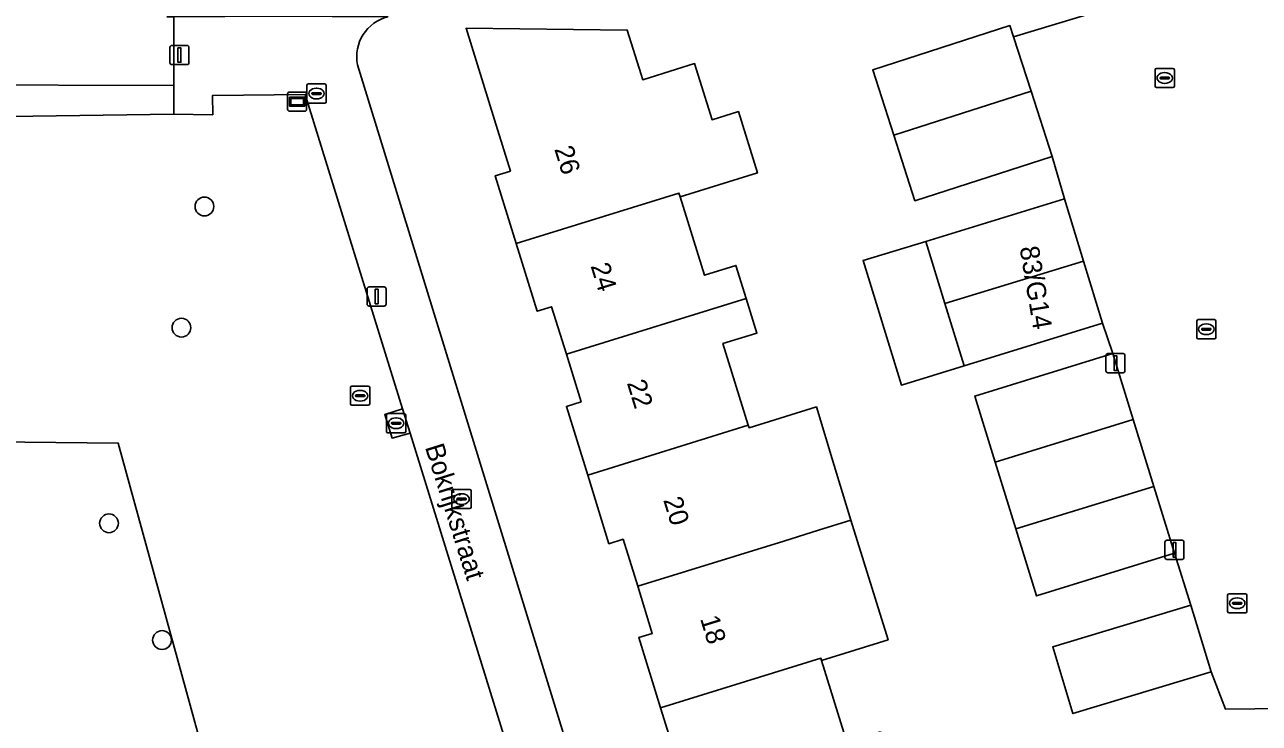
# Model space of a CAD drawing. Extents: x 160732 to 162107, y 387428 to 388479.
# Drawn here: x 161055.3 to 161119.6, y 388260.4 to 388296.9 of the extents above; entities that cross this region are included whole.
import ezdxf

# ---------------------------------------------------------------- set-up
doc = ezdxf.new("R2010")
doc.units = 0
for name, color, linetype in [('IMGEO_Boom', 7, 'Continuous'), ('IMGEO_Brandkraan', 7, 'Continuous'), ('IMGEO_Erf', 7, 'Continuous'), ('IMGEO_Groenvoorziening', 7, 'Continuous'), ('IMGEO_Kolk', 7, 'Continuous'), ('IMGEO_Lichtmast', 7, 'Continuous'), ('IMGEO_Loofbos', 7, 'Continuous'), ('IMGEO_Openbare_ruimte_label', 7, 'Continuous'), ('IMGEO_Pand', 7, 'Continuous'), ('IMGEO_Pand_nummerreeks', 7, 'Continuous'), ('IMGEO_Rijbaan_lokaal_open', 7, 'Continuous'), ('IMGEO_Rioolput', 7, 'Continuous'), ('IMGEO_Straatnaambord', 7, 'Continuous'), ('IMGEO_Voetpad_open', 7, 'Continuous')]:
    doc.layers.add(name, color=color, linetype=linetype)

msp = doc.modelspace()

# ---------------------------------------------------------------- linework, layer by layer
at = {"layer": 'IMGEO_Boom'}
for centre in [(161064.623, 388287.382), (161063.426, 388281.064), (161059.651, 388270.863), (161062.415, 388264.776)]:
    msp.add_circle(centre, 0.489, dxfattribs=at)
at = {"layer": 'IMGEO_Brandkraan'}
for p, q in [((161077.521, 388271.701), (161077.521, 388272.553)), ((161077.596, 388272.627), (161078.448, 388272.627)), ((161077.78, 388272.121), (161077.78, 388272.133)), ((161078.218, 388272.084), (161077.82, 388272.084)), ((161077.823, 388272.17), (161078.221, 388272.17)), ((161078.009, 388272.407), (161078.034, 388272.407)), ((161078.264, 388272.133), (161078.264, 388272.121)), ((161078.522, 388272.553), (161078.522, 388271.701)), ((161078.448, 388271.627), (161077.596, 388271.627)), ((161078.032, 388271.847), (161078.007, 388271.847))]:
    msp.add_line(p, q, dxfattribs=at)
for points in [[(161077.521, 388271.701), (161077.521, 388272.553)], [(161077.596, 388272.627), (161078.448, 388272.627)], [(161078.522, 388272.553), (161078.522, 388271.701)], [(161078.448, 388271.627), (161077.596, 388271.627)]]:
    msp.add_lwpolyline(points, dxfattribs=at)
for centre, radius, start, end in [((161077.598, 388272.551), 0.0765, 91.55205, 178.44795), ((161077.598, 388272.551), 0.0765, 91.55205, 178.44795), ((161077.82, 388272.13), 0.0403, 85.87752, 175.75265), ((161077.817, 388272.12), 0.0366, 178.93798, 274.71019), ((161078.221, 388272.127), 0.043, 264.86636, 352.45326), ((161078.225, 388272.132), 0.0386, 1.73085, 96.63898), ((161078.446, 388272.551), 0.0765, 1.55205, 88.44795), ((161078.446, 388272.551), 0.0765, 1.55205, 88.44795), ((161077.598, 388271.703), 0.0765, 181.55205, 268.44795), ((161077.598, 388271.703), 0.0765, 181.55205, 268.44795), ((161078.446, 388271.703), 0.0765, 271.55205, 358.44795), ((161078.446, 388271.703), 0.0765, 271.55205, 358.44795)]:
    msp.add_arc(centre, radius, start, end, dxfattribs=at)
for centre, major_axis, ratio, start_param, end_param in [((161078.008, 388272.127), (-0.387, 0.002), 0.722429, 4.712389, 7.853982), ((161078.033, 388272.127), (-0.39, 0.002), 0.717154, 1.570796, 4.712389)]:
    msp.add_ellipse(centre, major_axis=major_axis, ratio=ratio, start_param=start_param, end_param=end_param, dxfattribs=at)
at = {"layer": 'IMGEO_Erf'}
for points in [[(161123.955, 388261.25), (161117.818, 388261.18), (161117.074, 388263.117), (161109.873, 388260.942), (161108.821, 388264.426), (161116.022, 388266.601), (161115.174, 388269.298), (161107.979, 388267.078), (161106.902, 388270.567), (161105.826, 388274.054), (161104.763, 388277.499), (161111.958, 388279.72), (161111.425, 388281.292), (161104.201, 388279.074), (161100.938, 388278.072), (161098.945, 388284.563), (161102.209, 388285.565), (161109.433, 388287.783), (161108.792, 388289.985), (161101.641, 388287.682), (161100.542, 388291.096), (161099.442, 388294.51), (161106.593, 388296.813), (161106.78, 388296.233), (161112.428, 388297.937)], [(161089.528, 388257.572), (161088.391, 388261.238), (161087.254, 388264.905), (161087.96, 388265.124), (161087.199, 388267.578), (161086.439, 388270.028), (161085.703, 388269.799), (161084.593, 388273.38), (161083.482, 388276.962), (161084.251, 388277.201), (161083.483, 388279.678), (161082.716, 388282.154), (161081.968, 388281.922), (161080.874, 388285.452), (161079.779, 388288.983), (161080.563, 388289.226), (161079.735, 388291.898), (161078.255, 388296.677), (161086.658, 388296.579), (161087.375, 388294.267), (161087.46, 388293.993), (161089.224, 388294.54), (161090.163, 388294.831), (161091.071, 388291.901), (161092.444, 388292.327), (161093.435, 388289.132), (161089.407, 388287.883), (161090.674, 388283.798), (161092.319, 388284.307), (161092.853, 388282.585), (161093.412, 388280.782), (161091.639, 388280.232), (161092.959, 388275.975), (161093, 388275.843), (161096.507, 388276.931), (161097.436, 388273.881), (161098.307, 388271.022), (161100.241, 388264.787), (161096.782, 388263.714), (161098.102, 388259.455)], [(161072.601, 388294.774), (161087.901, 388245.034), (161088.952, 388241.617)]]:
    msp.add_lwpolyline(points, dxfattribs=at)
msp.add_arc((161074.689, 388295.202), 2.131, 103.23443, 191.58947, dxfattribs=at)
at = {"layer": 'IMGEO_Groenvoorziening'}
for points in [[(161062.208, 388323.039), (161057.725, 388323.029), (161057.668, 388315.185), (161055.566, 388313.019), (161051.653, 388312.996), (161051.662, 388296.134), (161050.975, 388296.134), (161050.982, 388293.719), (161063.025, 388293.698), (161063.025, 388297.273), (161062.664, 388297.271)], [(161019.528, 388275.476), (161060.13, 388275.044), (161067.011, 388250), (161068.382, 388245.009), (161084.788, 388245.034), (161075.343, 388275.567), (161074.401, 388275.31), (161074.017, 388276.534), (161074.95, 388276.839), (161069.88, 388293.228), (161065.052, 388293.176), (161065.055, 388292.169), (161063.025, 388292.189), (161049.53, 388292.012)]]:
    msp.add_lwpolyline(points, dxfattribs=at)
at = {"layer": 'IMGEO_Kolk'}
for p, q in [((161114.235, 388294.583), (161115.087, 388294.583)), ((161114.16, 388293.657), (161114.16, 388294.509)), ((161114.419, 388294.077), (161114.419, 388294.089)), ((161114.857, 388294.04), (161114.459, 388294.04)), ((161114.462, 388294.126), (161114.86, 388294.126)), ((161114.648, 388294.363), (161114.673, 388294.363)), ((161114.903, 388294.089), (161114.903, 388294.077)), ((161115.161, 388294.509), (161115.161, 388293.657)), ((161115.087, 388293.583), (161114.235, 388293.583)), ((161114.671, 388293.803), (161114.646, 388293.803)), ((161116.326, 388280.556), (161116.326, 388281.408)), ((161116.401, 388281.482), (161117.253, 388281.482)), ((161116.814, 388281.262), (161116.839, 388281.262)), ((161117.327, 388281.408), (161117.327, 388280.556)), ((161117.253, 388280.482), (161116.401, 388280.482)), ((161116.585, 388280.976), (161116.585, 388280.988)), ((161117.023, 388280.939), (161116.625, 388280.939)), ((161116.628, 388281.025), (161117.026, 388281.025)), ((161116.837, 388280.702), (161116.812, 388280.702)), ((161117.069, 388280.988), (161117.069, 388280.976)), ((161074.186, 388276.583), (161075.038, 388276.583)), ((161074.111, 388275.657), (161074.111, 388276.509)), ((161074.37, 388276.077), (161074.37, 388276.089)), ((161074.808, 388276.04), (161074.41, 388276.04)), ((161074.413, 388276.126), (161074.811, 388276.126)), ((161074.599, 388276.363), (161074.624, 388276.363)), ((161074.854, 388276.089), (161074.854, 388276.077)), ((161075.112, 388276.509), (161075.112, 388275.657)), ((161075.038, 388275.583), (161074.186, 388275.583)), ((161074.622, 388275.803), (161074.597, 388275.803))]:
    msp.add_line(p, q, dxfattribs=at)
for points in [[(161114.235, 388294.583), (161115.087, 388294.583)], [(161114.16, 388293.657), (161114.16, 388294.509)], [(161115.161, 388294.509), (161115.161, 388293.657)], [(161115.087, 388293.583), (161114.235, 388293.583)], [(161116.326, 388280.556), (161116.326, 388281.408)], [(161116.401, 388281.482), (161117.253, 388281.482)], [(161117.327, 388281.408), (161117.327, 388280.556)], [(161117.253, 388280.482), (161116.401, 388280.482)], [(161074.186, 388276.583), (161075.038, 388276.583)], [(161074.111, 388275.657), (161074.111, 388276.509)], [(161075.112, 388276.509), (161075.112, 388275.657)], [(161075.038, 388275.583), (161074.186, 388275.583)]]:
    msp.add_lwpolyline(points, dxfattribs=at)
for centre, radius, start, end in [((161114.237, 388294.507), 0.0765, 91.55205, 178.44795), ((161114.237, 388294.507), 0.0765, 91.55205, 178.44795), ((161115.085, 388294.507), 0.0765, 1.55205, 88.44795), ((161115.085, 388294.507), 0.0765, 1.55205, 88.44795), ((161114.459, 388294.086), 0.0403, 85.87752, 175.75265), ((161114.456, 388294.076), 0.0366, 178.93798, 274.71019), ((161114.86, 388294.083), 0.043, 264.86636, 352.45326), ((161114.864, 388294.088), 0.0386, 1.73085, 96.63898), ((161114.237, 388293.659), 0.0765, 181.55205, 268.44795), ((161114.237, 388293.659), 0.0765, 181.55205, 268.44795), ((161115.085, 388293.659), 0.0765, 271.55205, 358.44795), ((161115.085, 388293.659), 0.0765, 271.55205, 358.44795), ((161116.403, 388281.406), 0.0765, 91.55205, 178.44795), ((161116.403, 388281.406), 0.0765, 91.55205, 178.44795), ((161117.251, 388281.406), 0.0765, 1.55205, 88.44795), ((161117.251, 388281.406), 0.0765, 1.55205, 88.44795), ((161116.403, 388280.558), 0.0765, 181.55205, 268.44795), ((161116.403, 388280.558), 0.0765, 181.55205, 268.44795), ((161116.625, 388280.985), 0.0403, 85.87752, 175.75265), ((161116.622, 388280.975), 0.0366, 178.93798, 274.71019), ((161117.026, 388280.982), 0.043, 264.86636, 352.45326), ((161117.03, 388280.987), 0.0386, 1.73085, 96.63898), ((161117.251, 388280.558), 0.0765, 271.55205, 358.44795), ((161117.251, 388280.558), 0.0765, 271.55205, 358.44795), ((161074.188, 388276.507), 0.0765, 91.55205, 178.44795), ((161074.188, 388276.507), 0.0765, 91.55205, 178.44795), ((161075.036, 388276.507), 0.0765, 1.55205, 88.44795), ((161075.036, 388276.507), 0.0765, 1.55205, 88.44795), ((161074.41, 388276.086), 0.0403, 85.87752, 175.75265), ((161074.407, 388276.076), 0.0366, 178.93798, 274.71019), ((161074.811, 388276.083), 0.043, 264.86636, 352.45326), ((161074.815, 388276.088), 0.0386, 1.73085, 96.63898), ((161074.188, 388275.659), 0.0765, 181.55205, 268.44795), ((161074.188, 388275.659), 0.0765, 181.55205, 268.44795), ((161075.036, 388275.659), 0.0765, 271.55205, 358.44795), ((161075.036, 388275.659), 0.0765, 271.55205, 358.44795)]:
    msp.add_arc(centre, radius, start, end, dxfattribs=at)
for centre, major_axis, ratio, start_param, end_param in [((161114.647, 388294.083), (-0.387, 0.002), 0.722429, 4.712389, 7.853982), ((161114.672, 388294.083), (-0.39, 0.002), 0.717154, 1.570796, 4.712389), ((161116.813, 388280.982), (-0.387, 0.002), 0.722429, 4.712389, 7.853982), ((161116.838, 388280.982), (-0.39, 0.002), 0.717154, 1.570796, 4.712389), ((161074.598, 388276.083), (-0.387, 0.002), 0.722429, 4.712389, 7.853982), ((161074.623, 388276.083), (-0.39, 0.002), 0.717154, 1.570796, 4.712389)]:
    msp.add_ellipse(centre, major_axis=major_axis, ratio=ratio, start_param=start_param, end_param=end_param, dxfattribs=at)
at = {"layer": 'IMGEO_Lichtmast'}
for p, q in [((161062.825, 388294.88), (161062.825, 388295.68)), ((161062.825, 388295.68), (161062.825, 388294.88)), ((161062.925, 388295.78), (161063.715, 388295.78)), ((161063.715, 388295.78), (161062.925, 388295.78)), ((161063.815, 388295.68), (161063.815, 388294.88)), ((161063.815, 388294.88), (161063.815, 388295.68)), ((161063.715, 388294.78), (161062.925, 388294.78)), ((161062.925, 388294.78), (161063.715, 388294.78)), ((161073.1, 388282.289), (161073.1, 388283.089)), ((161073.1, 388283.089), (161073.1, 388282.289)), ((161073.2, 388283.189), (161073.99, 388283.189)), ((161073.99, 388283.189), (161073.2, 388283.189)), ((161074.09, 388283.089), (161074.09, 388282.289)), ((161074.09, 388282.289), (161074.09, 388283.089)), ((161073.99, 388282.189), (161073.2, 388282.189)), ((161073.2, 388282.189), (161073.99, 388282.189)), ((161111.598, 388278.812), (161111.598, 388279.612)), ((161111.598, 388279.612), (161111.598, 388278.812)), ((161111.698, 388279.712), (161112.488, 388279.712)), ((161112.488, 388279.712), (161111.698, 388279.712)), ((161112.588, 388279.612), (161112.588, 388278.812)), ((161112.588, 388278.812), (161112.588, 388279.612)), ((161112.488, 388278.712), (161111.698, 388278.712)), ((161111.698, 388278.712), (161112.488, 388278.712)), ((161114.673, 388269.081), (161114.673, 388269.881)), ((161114.673, 388269.881), (161114.673, 388269.081)), ((161114.773, 388269.981), (161115.563, 388269.981)), ((161115.563, 388269.981), (161114.773, 388269.981)), ((161115.663, 388269.881), (161115.663, 388269.081)), ((161115.663, 388269.081), (161115.663, 388269.881)), ((161115.563, 388268.981), (161114.773, 388268.981)), ((161114.773, 388268.981), (161115.563, 388268.981))]:
    msp.add_line(p, q, dxfattribs=at)
for points in [[(161063.245, 388295.655), (161063.395, 388295.655), (161063.395, 388294.905), (161063.245, 388294.905), (161063.245, 388295.655)], [(161073.52, 388283.064), (161073.67, 388283.064), (161073.67, 388282.314), (161073.52, 388282.314), (161073.52, 388283.064)], [(161112.018, 388279.587), (161112.168, 388279.587), (161112.168, 388278.837), (161112.018, 388278.837), (161112.018, 388279.587)], [(161115.093, 388269.856), (161115.243, 388269.856), (161115.243, 388269.106), (161115.093, 388269.106), (161115.093, 388269.856)]]:
    msp.add_lwpolyline(points, dxfattribs=at)
for centre, start, end in [((161062.925, 388295.68), 90, 180), ((161062.925, 388295.68), 90, 180), ((161063.715, 388295.68), 0, 90), ((161063.715, 388295.68), 360, 90), ((161062.925, 388294.88), 180, 270), ((161062.925, 388294.88), 180, 270), ((161063.715, 388294.88), 270, 0), ((161063.715, 388294.88), 270, 0), ((161073.2, 388283.089), 90, 180), ((161073.2, 388283.089), 90, 180), ((161073.99, 388283.089), 0, 90), ((161073.99, 388283.089), 360, 90), ((161073.2, 388282.289), 180, 270), ((161073.2, 388282.289), 180, 270), ((161073.99, 388282.289), 270, 0), ((161073.99, 388282.289), 270, 0), ((161111.698, 388279.612), 90, 180), ((161111.698, 388279.612), 90, 180), ((161112.488, 388279.612), 0, 90), ((161112.488, 388279.612), 360, 90), ((161111.698, 388278.812), 180, 270), ((161111.698, 388278.812), 180, 270), ((161112.488, 388278.812), 270, 0), ((161112.488, 388278.812), 270, 0), ((161114.773, 388269.881), 90, 180), ((161114.773, 388269.881), 90, 180), ((161115.563, 388269.881), 0, 90), ((161115.563, 388269.881), 360, 90), ((161114.773, 388269.081), 180, 270), ((161114.773, 388269.081), 180, 270), ((161115.563, 388269.081), 270, 0), ((161115.563, 388269.081), 270, 0)]:
    msp.add_arc(centre, 0.1, start, end, dxfattribs=at)
at = {"layer": 'IMGEO_Loofbos'}
msp.add_lwpolyline([(161046.512, 388244.976), (161068.382, 388245.009), (161067.011, 388250), (161060.13, 388275.044), (161019.528, 388275.476)], dxfattribs=at)
at = {"layer": 'IMGEO_Pand'}
for points in [[(161090.163, 388294.831), (161089.224, 388294.54), (161087.46, 388293.993), (161087.375, 388294.267), (161086.658, 388296.579), (161078.255, 388296.677), (161079.735, 388291.898), (161080.563, 388289.226), (161079.779, 388288.983), (161080.874, 388285.452), (161089.346, 388288.08), (161089.407, 388287.883), (161093.435, 388289.132), (161092.444, 388292.327), (161091.071, 388291.901)], [(161106.78, 388296.233), (161106.593, 388296.813), (161099.442, 388294.51), (161100.542, 388291.096), (161107.692, 388293.4)], [(161101.641, 388287.682), (161108.792, 388289.985), (161107.692, 388293.4), (161100.542, 388291.096)], [(161092.319, 388284.307), (161090.674, 388283.798), (161089.407, 388287.883), (161089.346, 388288.08), (161080.874, 388285.452), (161081.968, 388281.922), (161082.716, 388282.154), (161083.483, 388279.678), (161092.853, 388282.585)], [(161102.209, 388285.565), (161103.205, 388282.32), (161110.429, 388284.538), (161109.433, 388287.783)], [(161103.205, 388282.32), (161102.209, 388285.565), (161098.945, 388284.563), (161100.938, 388278.072), (161104.201, 388279.074)], [(161104.201, 388279.074), (161111.425, 388281.292), (161110.429, 388284.538), (161103.205, 388282.32)], [(161092.959, 388275.975), (161091.639, 388280.232), (161093.412, 388280.782), (161092.853, 388282.585), (161083.483, 388279.678), (161084.251, 388277.201), (161083.482, 388276.962), (161084.593, 388273.38)], [(161111.958, 388279.72), (161104.763, 388277.499), (161105.826, 388274.054), (161113.021, 388276.274)], [(161097.436, 388273.881), (161096.507, 388276.931), (161093, 388275.843), (161092.959, 388275.975), (161084.593, 388273.38), (161085.703, 388269.799), (161086.439, 388270.028), (161087.199, 388267.578), (161094.815, 388269.939), (161096.613, 388270.497), (161098.307, 388271.022)], [(161106.902, 388270.567), (161114.098, 388272.787), (161113.021, 388276.274), (161105.826, 388274.054)], [(161107.979, 388267.078), (161115.174, 388269.298), (161114.098, 388272.787), (161106.902, 388270.567)], [(161098.307, 388271.022), (161096.613, 388270.497), (161094.815, 388269.939), (161087.199, 388267.578), (161087.96, 388265.124), (161087.254, 388264.905), (161088.391, 388261.238), (161096.746, 388263.83), (161096.782, 388263.714), (161100.241, 388264.787)], [(161108.821, 388264.426), (161109.873, 388260.942), (161117.074, 388263.117), (161116.022, 388266.601)], [(161099.85, 388259.997), (161098.102, 388259.455), (161096.782, 388263.714), (161096.746, 388263.83), (161088.391, 388261.238), (161089.528, 388257.572), (161090.304, 388257.812), (161091.063, 388255.362), (161100.39, 388258.255)]]:
    msp.add_lwpolyline(points, close=True, dxfattribs=at)
at = {"layer": 'IMGEO_Rijbaan_lokaal_open'}
msp.add_lwpolyline([(161112.428, 388297.937), (161106.78, 388296.233), (161107.692, 388293.4), (161108.792, 388289.985), (161109.433, 388287.783), (161110.429, 388284.538), (161111.425, 388281.292), (161111.958, 388279.72), (161113.021, 388276.274), (161114.098, 388272.787), (161115.174, 388269.298), (161116.022, 388266.601), (161117.074, 388263.117), (161117.818, 388261.18), (161123.955, 388261.25)], dxfattribs=at)
at = {"layer": 'IMGEO_Rioolput'}
for p, q in [((161069.962, 388292.847), (161069.962, 388293.699)), ((161070.037, 388293.773), (161070.889, 388293.773)), ((161070.264, 388293.316), (161070.662, 388293.316)), ((161070.45, 388293.553), (161070.475, 388293.553)), ((161070.963, 388293.699), (161070.963, 388292.847)), ((161070.889, 388292.773), (161070.037, 388292.773)), ((161070.221, 388293.267), (161070.221, 388293.279)), ((161070.659, 388293.23), (161070.261, 388293.23)), ((161070.473, 388292.993), (161070.448, 388292.993)), ((161070.705, 388293.279), (161070.705, 388293.267)), ((161072.235, 388277.089), (161072.235, 388277.941)), ((161072.31, 388278.015), (161073.162, 388278.015)), ((161073.236, 388277.941), (161073.236, 388277.089)), ((161072.494, 388277.509), (161072.494, 388277.521)), ((161072.932, 388277.472), (161072.534, 388277.472)), ((161072.537, 388277.558), (161072.935, 388277.558)), ((161072.746, 388277.235), (161072.721, 388277.235)), ((161072.723, 388277.795), (161072.748, 388277.795)), ((161072.978, 388277.521), (161072.978, 388277.509)), ((161073.162, 388277.015), (161072.31, 388277.015)), ((161117.938, 388266.267), (161117.938, 388267.119)), ((161118.013, 388267.193), (161118.865, 388267.193)), ((161118.426, 388266.973), (161118.451, 388266.973)), ((161118.939, 388267.119), (161118.939, 388266.267)), ((161118.197, 388266.687), (161118.197, 388266.699)), ((161118.635, 388266.65), (161118.237, 388266.65)), ((161118.24, 388266.736), (161118.638, 388266.736)), ((161118.449, 388266.413), (161118.424, 388266.413)), ((161118.681, 388266.699), (161118.681, 388266.687)), ((161118.865, 388266.193), (161118.013, 388266.193))]:
    msp.add_line(p, q, dxfattribs=at)
for points in [[(161069.962, 388292.847), (161069.962, 388293.699)], [(161070.037, 388293.773), (161070.889, 388293.773)], [(161070.963, 388293.699), (161070.963, 388292.847)], [(161070.889, 388292.773), (161070.037, 388292.773)], [(161072.235, 388277.089), (161072.235, 388277.941)], [(161072.31, 388278.015), (161073.162, 388278.015)], [(161073.236, 388277.941), (161073.236, 388277.089)], [(161073.162, 388277.015), (161072.31, 388277.015)], [(161117.938, 388266.267), (161117.938, 388267.119)], [(161118.013, 388267.193), (161118.865, 388267.193)], [(161118.939, 388267.119), (161118.939, 388266.267)], [(161118.865, 388266.193), (161118.013, 388266.193)]]:
    msp.add_lwpolyline(points, dxfattribs=at)
for centre, radius, start, end in [((161070.039, 388293.697), 0.0765, 91.55205, 178.44795), ((161070.039, 388293.697), 0.0765, 91.55205, 178.44795), ((161070.261, 388293.276), 0.0403, 85.87752, 175.75265), ((161070.666, 388293.278), 0.0386, 1.73085, 96.63898), ((161070.887, 388293.697), 0.0765, 1.55205, 88.44795), ((161070.887, 388293.697), 0.0765, 1.55205, 88.44795), ((161070.039, 388292.849), 0.0765, 181.55205, 268.44795), ((161070.039, 388292.849), 0.0765, 181.55205, 268.44795), ((161070.258, 388293.266), 0.0366, 178.93798, 274.71019), ((161070.662, 388293.273), 0.043, 264.86636, 352.45326), ((161070.887, 388292.849), 0.0765, 271.55205, 358.44795), ((161070.887, 388292.849), 0.0765, 271.55205, 358.44795), ((161072.312, 388277.939), 0.0765, 91.55205, 178.44795), ((161072.312, 388277.939), 0.0765, 91.55205, 178.44795), ((161073.16, 388277.939), 0.0765, 1.55205, 88.44795), ((161073.16, 388277.939), 0.0765, 1.55205, 88.44795), ((161072.534, 388277.518), 0.0403, 85.87752, 175.75265), ((161072.531, 388277.508), 0.0366, 178.93798, 274.71019), ((161072.935, 388277.515), 0.043, 264.86636, 352.45326), ((161072.939, 388277.52), 0.0386, 1.73085, 96.63898), ((161072.312, 388277.091), 0.0765, 181.55205, 268.44795), ((161072.312, 388277.091), 0.0765, 181.55205, 268.44795), ((161073.16, 388277.091), 0.0765, 271.55205, 358.44795), ((161073.16, 388277.091), 0.0765, 271.55205, 358.44795), ((161118.015, 388267.117), 0.0765, 91.55205, 178.44795), ((161118.015, 388267.117), 0.0765, 91.55205, 178.44795), ((161118.863, 388267.117), 0.0765, 1.55205, 88.44795), ((161118.863, 388267.117), 0.0765, 1.55205, 88.44795), ((161118.015, 388266.269), 0.0765, 181.55205, 268.44795), ((161118.015, 388266.269), 0.0765, 181.55205, 268.44795), ((161118.237, 388266.696), 0.0403, 85.87752, 175.75265), ((161118.234, 388266.686), 0.0366, 178.93798, 274.71019), ((161118.638, 388266.693), 0.043, 264.86636, 352.45326), ((161118.642, 388266.698), 0.0386, 1.73085, 96.63898), ((161118.863, 388266.269), 0.0765, 271.55205, 358.44795), ((161118.863, 388266.269), 0.0765, 271.55205, 358.44795)]:
    msp.add_arc(centre, radius, start, end, dxfattribs=at)
for centre, major_axis, ratio, start_param, end_param in [((161070.449, 388293.273), (-0.387, 0.002), 0.722429, 4.712389, 7.853982), ((161070.474, 388293.273), (-0.39, 0.002), 0.717154, 1.570796, 4.712389), ((161072.722, 388277.515), (-0.387, 0.002), 0.722429, 4.712389, 7.853982), ((161072.747, 388277.515), (-0.39, 0.002), 0.717154, 1.570796, 4.712389), ((161118.425, 388266.693), (-0.387, 0.002), 0.722429, 4.712389, 7.853982), ((161118.45, 388266.693), (-0.39, 0.002), 0.717154, 1.570796, 4.712389)]:
    msp.add_ellipse(centre, major_axis=major_axis, ratio=ratio, start_param=start_param, end_param=end_param, dxfattribs=at)
at = {"layer": 'IMGEO_Straatnaambord'}
for p, q in [((161069.059, 388293.352), (161069.849, 388293.352)), ((161069.849, 388293.352), (161069.059, 388293.352)), ((161068.959, 388292.452), (161068.959, 388293.252)), ((161068.959, 388293.252), (161068.959, 388292.452)), ((161069.949, 388293.252), (161069.949, 388292.452)), ((161069.949, 388292.452), (161069.949, 388293.252)), ((161069.849, 388292.352), (161069.059, 388292.352)), ((161069.059, 388292.352), (161069.849, 388292.352))]:
    msp.add_line(p, q, dxfattribs=at)
for points in [[(161069.06, 388293.084), (161069.848, 388293.084), (161069.848, 388292.62), (161069.06, 388292.62), (161069.06, 388293.084)], [(161069.125, 388293.019), (161069.125, 388292.685), (161069.783, 388292.685), (161069.783, 388293.019), (161069.125, 388293.019)]]:
    msp.add_lwpolyline(points, dxfattribs=at)
for centre, start, end in [((161069.059, 388293.252), 90, 180), ((161069.059, 388293.252), 90, 180), ((161069.849, 388293.252), 0, 90), ((161069.849, 388293.252), 360, 90), ((161069.059, 388292.452), 180, 270), ((161069.059, 388292.452), 180, 270), ((161069.849, 388292.452), 270, 0), ((161069.849, 388292.452), 270, 0)]:
    msp.add_arc(centre, 0.1, start, end, dxfattribs=at)
at = {"layer": 'IMGEO_Voetpad_open'}
for points in [[(161074.201, 388297.277), (161068.35, 388297.308), (161063.025, 388297.273), (161063.025, 388293.698), (161063.025, 388292.189), (161065.055, 388292.169), (161065.052, 388293.176), (161069.88, 388293.228), (161074.95, 388276.839), (161075.343, 388275.567), (161084.788, 388245.034), (161087.901, 388245.034), (161072.601, 388294.774)], [(161045.198, 388292.213), (161049.53, 388292.012), (161063.025, 388292.189), (161063.025, 388293.698), (161050.982, 388293.719), (161050.975, 388296.134), (161046.984, 388296.131), (161046.983, 388293.966)]]:
    msp.add_lwpolyline(points, dxfattribs=at)
msp.add_lwpolyline([(161074.95, 388276.839), (161074.017, 388276.534), (161074.401, 388275.31), (161075.343, 388275.567)], close=True, dxfattribs=at)
msp.add_arc((161074.689, 388295.202), 2.131, 103.23443, 191.58947, dxfattribs=at)

# ---------------------------------------------------------------- texts
at = {"layer": 'IMGEO_Openbare_ruimte_label'}
msp.add_text('Bokrijkstraat', height=1, rotation=287.45656, dxfattribs=at).set_placement((161076.106, 388274.837))
at = {"layer": 'IMGEO_Pand_nummerreeks'}
for s, rotation, p in [('26', 287.23436, (161082.844, 388290.383)), ('83/G14', 279.46232, (161107.097, 388285.239)), ('24', 287.23436, (161084.736, 388284.284)), ('22', 287.23333, (161086.626, 388278.187)), ('20', 287.23436, (161088.521, 388272.083)), ('18', 287.23436, (161090.44, 388265.896))]:
    msp.add_text(s, height=1, rotation=rotation, dxfattribs=at).set_placement(p)

doc.saveas('drawing.dxf')
